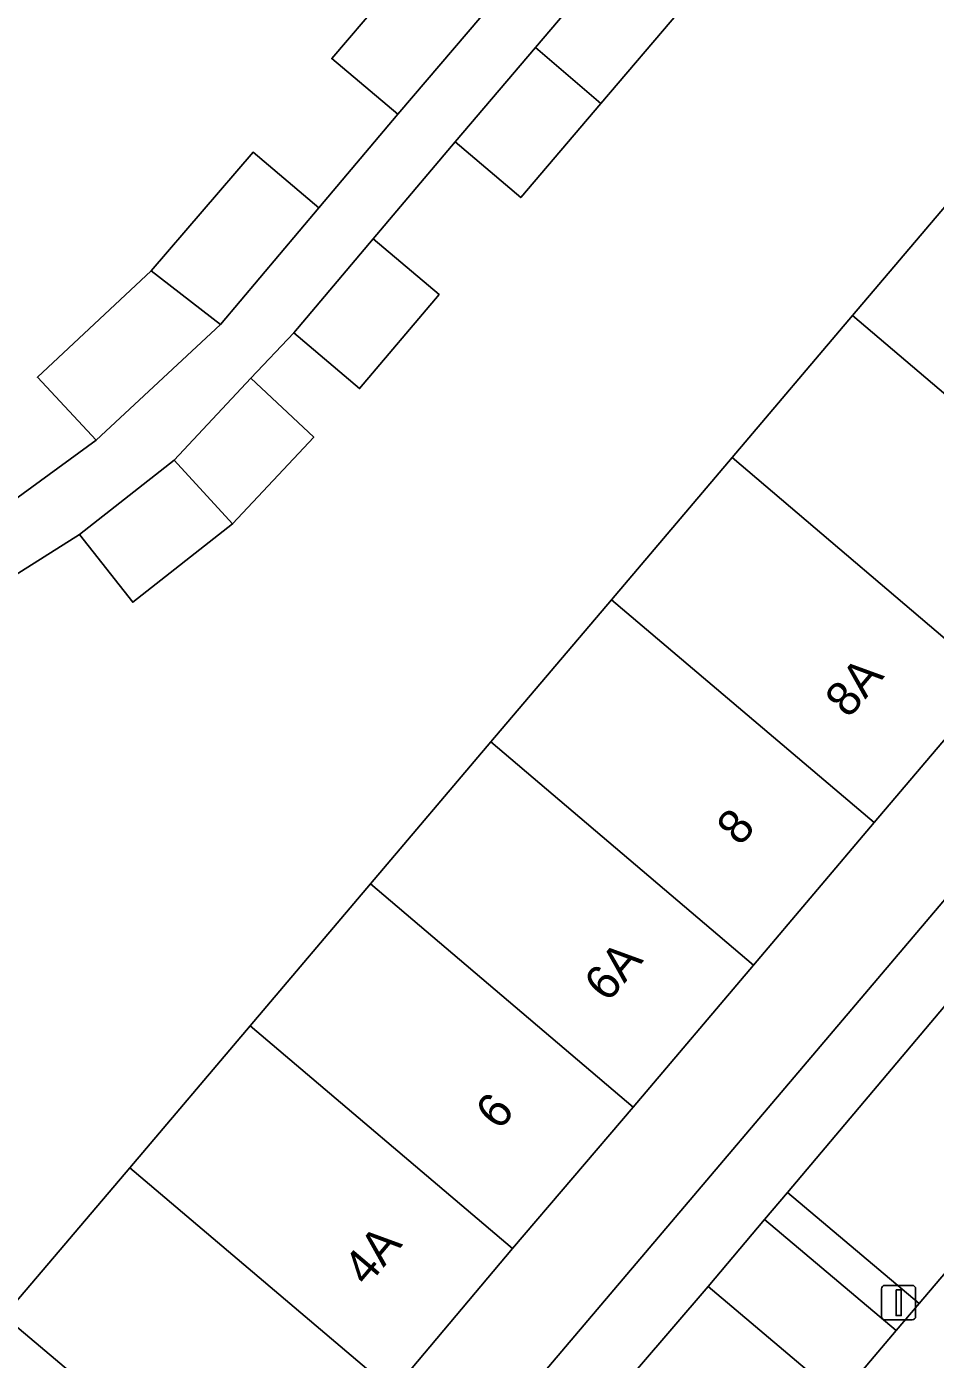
# Model space of a CAD drawing. Extents: x 156412 to 157779, y 382335 to 383768.
# Drawn here: x 156781.32 to 156807.67, y 382504.97 to 382543.62 of the extents above; entities that cross this region are included whole.
import ezdxf

# ---------------------------------------------------------------- set-up
doc = ezdxf.new("R2010")
doc.units = 0
for name, color, linetype in [('IMGEO_Berm_groen', 7, 'Continuous'), ('IMGEO_Erf', 7, 'Continuous'), ('IMGEO_Lichtmast', 7, 'Continuous'), ('IMGEO_Pand', 7, 'Continuous'), ('IMGEO_Pand_nummerreeks', 7, 'Continuous'), ('IMGEO_Parkeervlak_open', 7, 'Continuous'), ('IMGEO_Rijbaan_lokaal_gesloten', 7, 'Continuous'), ('IMGEO_Voetpad_open', 7, 'Continuous')]:
    doc.layers.add(name, color=color, linetype=linetype)

msp = doc.modelspace()

# ---------------------------------------------------------------- linework, layer by layer
at = {"layer": 'IMGEO_Berm_groen'}
msp.add_lwpolyline([(156804.886, 382503.871), (156801.08, 382507.085), (156797.041, 382502.382), (156800.842, 382499.119)], close=True, dxfattribs=at)
at = {"layer": 'IMGEO_Erf'}
for points in [[(156784.875, 382491.099), (156856.496, 382575.585), (156855.848, 382576.066)], [(156779.843, 382529.087), (156783.336, 382531.627), (156781.631, 382533.455), (156784.933, 382536.535), (156787.888, 382539.979), (156789.796, 382538.363), (156792.083, 382541.083), (156790.169, 382542.692), (156793.007, 382546.029), (156794.912, 382544.409), (156796.088, 382545.789), (156794.185, 382547.411), (156796.738, 382550.405), (156798.64, 382548.783), (156802.429, 382553.272), (156801.348, 382557.982), (156796.007, 382556.747), (156786.454, 382554.537), (156787.716, 382549.081), (156787.541, 382549.041), (156782.269, 382547.821), (156776.998, 382546.602)], [(156826.844, 382545.267), (156823.342, 382541.134), (156819.86, 382537.024), (156816.364, 382532.897), (156812.875, 382528.779), (156809.38, 382524.653), (156805.896, 382520.541), (156802.395, 382516.408), (156798.906, 382512.289), (156795.408, 382508.191), (156791.934, 382504.06), (156788.454, 382499.952), (156781.958, 382492.284), (156779.822, 382494.101)], [(156800.259, 382544.077), (156797.97, 382541.389), (156795.648, 382538.662), (156793.745, 382540.283), (156791.37, 382537.465), (156793.278, 382535.85), (156790.973, 382533.125), (156789.064, 382534.74), (156787.818, 382533.423), (156789.645, 382531.717), (156787.291, 382529.198), (156784.396, 382526.929), (156782.854, 382528.897), (156779.774, 382526.948)], [(156780.814, 382506.406), (156784.311, 382510.531), (156787.804, 382514.649), (156791.294, 382518.766), (156794.784, 382522.882), (156798.278, 382527.002), (156801.774, 382531.125), (156805.269, 382535.247), (156808.751, 382539.353), (156812.239, 382543.473)], [(156780.161, 382500.209), (156783.34, 382503.976), (156780.665, 382506.23)]]:
    msp.add_lwpolyline(points, dxfattribs=at)
at = {"layer": 'IMGEO_Lichtmast'}
for p, q in [((156806.107, 382506.219), (156806.107, 382507.019)), ((156806.107, 382507.019), (156806.107, 382506.219)), ((156806.207, 382507.119), (156806.997, 382507.119)), ((156806.997, 382507.119), (156806.207, 382507.119)), ((156807.097, 382507.019), (156807.097, 382506.219)), ((156807.097, 382506.219), (156807.097, 382507.019)), ((156806.997, 382506.119), (156806.207, 382506.119)), ((156806.207, 382506.119), (156806.997, 382506.119))]:
    msp.add_line(p, q, dxfattribs=at)
msp.add_lwpolyline([(156806.527, 382506.994), (156806.677, 382506.994), (156806.677, 382506.244), (156806.527, 382506.244), (156806.527, 382506.994)], dxfattribs=at)
for centre, start, end in [((156806.207, 382507.019), 90, 180), ((156806.207, 382507.019), 90, 180), ((156806.997, 382507.019), 0, 90), ((156806.997, 382507.019), 360, 90), ((156806.207, 382506.219), 180, 270), ((156806.207, 382506.219), 180, 270), ((156806.997, 382506.219), 270, 0), ((156806.997, 382506.219), 270, 0)]:
    msp.add_arc(centre, 0.1, start, end, dxfattribs=at)
at = {"layer": 'IMGEO_Pand'}
for points in [[(156790.169, 382542.692), (156792.083, 382541.083), (156794.912, 382544.409), (156793.007, 382546.029)], [(156796.074, 382543.019), (156797.97, 382541.389), (156800.259, 382544.077), (156798.356, 382545.698)], [(156796.074, 382543.019), (156793.745, 382540.283), (156795.648, 382538.662), (156797.97, 382541.389)], [(156786.937, 382534.986), (156789.796, 382538.363), (156787.888, 382539.979), (156784.933, 382536.535)], [(156808.751, 382539.353), (156805.269, 382535.247), (156812.875, 382528.779), (156816.364, 382532.897)], [(156793.278, 382535.85), (156791.37, 382537.465), (156789.064, 382534.74), (156790.973, 382533.125)], [(156786.937, 382534.986), (156784.933, 382536.535), (156781.631, 382533.455), (156783.336, 382531.627)], [(156812.875, 382528.779), (156805.269, 382535.247), (156801.774, 382531.125), (156809.38, 382524.653)], [(156785.597, 382531.046), (156787.291, 382529.198), (156789.645, 382531.717), (156787.818, 382533.423)], [(156785.597, 382531.046), (156782.854, 382528.897), (156784.396, 382526.929), (156787.291, 382529.198)], [(156798.278, 382527.002), (156805.896, 382520.541), (156809.38, 382524.653), (156801.774, 382531.125)], [(156794.784, 382522.882), (156802.395, 382516.408), (156805.896, 382520.541), (156798.278, 382527.002)], [(156794.784, 382522.882), (156791.294, 382518.766), (156798.906, 382512.289), (156802.395, 382516.408)], [(156798.906, 382512.289), (156791.294, 382518.766), (156787.804, 382514.649), (156795.408, 382508.191)], [(156795.408, 382508.191), (156787.804, 382514.649), (156784.311, 382510.531), (156791.934, 382504.06)], [(156783.34, 382503.976), (156783.485, 382504.149), (156788.454, 382499.952), (156791.934, 382504.06), (156784.311, 382510.531), (156780.814, 382506.406), (156780.665, 382506.23)]]:
    msp.add_lwpolyline(points, close=True, dxfattribs=at)
at = {"layer": 'IMGEO_Parkeervlak_open'}
for points in [[(156812.057, 382512.315), (156808.214, 382515.542), (156803.379, 382509.811), (156807.197, 382506.592)], [(156802.717, 382509.026), (156801.08, 382507.085), (156804.886, 382503.871), (156806.531, 382505.808)]]:
    msp.add_lwpolyline(points, close=True, dxfattribs=at)
at = {"layer": 'IMGEO_Rijbaan_lokaal_gesloten'}
msp.add_lwpolyline([(156840.532, 382545.9), (156836.503, 382541.171), (156833.261, 382537.329), (156832.562, 382536.501), (156829.365, 382532.712), (156824.005, 382526.416), (156823.493, 382525.815), (156822.03, 382524.083), (156817.149, 382518.304), (156812.057, 382512.315), (156807.197, 382506.592), (156806.531, 382505.808), (156804.886, 382503.871), (156800.842, 382499.119), (156796.053, 382493.441), (156792.11, 382488.95)], dxfattribs=at)
at = {"layer": 'IMGEO_Voetpad_open'}
for points in [[(156858.275, 382574.531), (156859.329, 382575.743), (156857.81, 382577.079), (156856.496, 382575.585), (156784.875, 382491.099)], [(156779.774, 382526.948), (156782.854, 382528.897), (156785.597, 382531.046), (156787.818, 382533.423), (156789.064, 382534.74), (156791.37, 382537.465), (156793.745, 382540.283), (156796.074, 382543.019), (156798.356, 382545.698)], [(156794.912, 382544.409), (156792.083, 382541.083), (156789.796, 382538.363), (156786.937, 382534.986), (156783.336, 382531.627), (156779.843, 382529.087)], [(156792.11, 382488.95), (156788.319, 382492.08), (156792.25, 382496.725), (156797.041, 382502.382), (156801.08, 382507.085), (156802.717, 382509.026), (156803.379, 382509.811), (156808.214, 382515.542), (156813.377, 382521.637), (156818.205, 382527.33), (156819.635, 382529.016), (156820.151, 382529.626), (156825.562, 382536.018)]]:
    msp.add_lwpolyline(points, dxfattribs=at)
msp.add_lwpolyline([(156803.379, 382509.811), (156802.717, 382509.026), (156806.531, 382505.808), (156807.197, 382506.592)], close=True, dxfattribs=at)

# ---------------------------------------------------------------- texts
at = {"layer": 'IMGEO_Pand_nummerreeks'}
for s, rotation, p in [('8A', 49.7175, (156805.153, 382523.534)), ('8', 49.7126, (156802.008, 382519.824)), ('6A', 49.7094, (156798.169, 382515.296)), ('6', 49.7126, (156795.022, 382511.583)), ('4A', 49.7094, (156791.185, 382507.057))]:
    msp.add_text(s, height=1, rotation=rotation, dxfattribs=at).set_placement(p)

doc.saveas('drawing.dxf')
